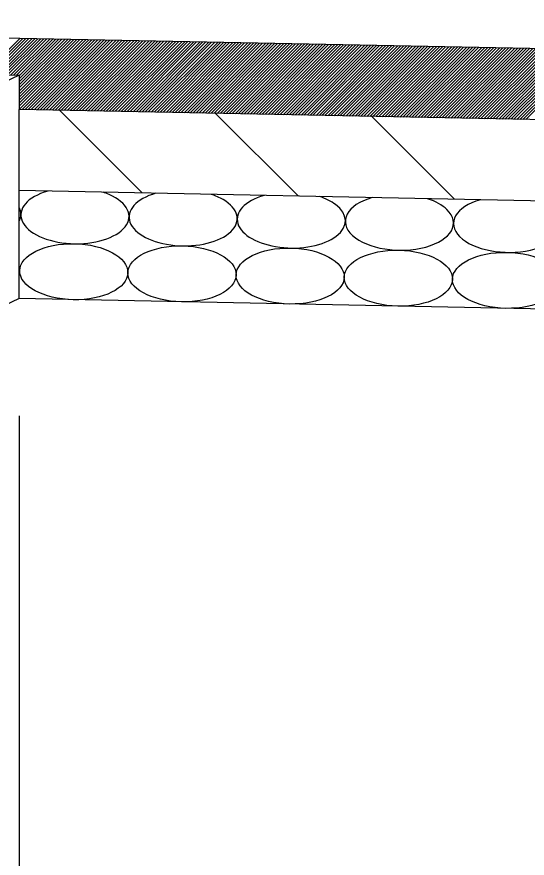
# Model space of a CAD drawing. Extents: x 2263886 to 2266026, y -3122850 to -3121850.
# Drawn here: x 2265610.585 to 2265612.944, y -3122412.514 to -3122408.623 of the extents above; entities that cross this region are included whole.
import ezdxf

# ---------------------------------------------------------------- set-up
doc = ezdxf.new("R2010")
doc.units = 0
doc.layers.add('R_Border Prem', color=7, linetype='Continuous')

msp = doc.modelspace()

# ---------------------------------------------------------------- linework, layer by layer
at = {"layer": 'R_Border Prem'}
for p, q in [((2265610.5991, -3122408.7231), (2265605.5991, -3122408.6231)), ((2265610.4316, -3122408.8897), (2265610.5983, -3122408.723)), ((2265610.4455, -3122408.89), (2265610.6122, -3122408.7233)), ((2265610.4593, -3122408.8903), (2265610.626, -3122408.7236)), ((2265610.4732, -3122408.8906), (2265610.6399, -3122408.7239)), ((2265610.487, -3122408.8908), (2265610.6537, -3122408.7241)), ((2265610.5009, -3122408.8911), (2265610.6676, -3122408.7244)), ((2265610.5148, -3122408.8914), (2265610.6815, -3122408.7247)), ((2265610.5286, -3122408.8917), (2265610.6953, -3122408.725)), ((2265617.5991, -3122408.8631), (2265610.5991, -3122408.7231)), ((2265610.5425, -3122408.892), (2265610.7092, -3122408.7253)), ((2265610.5564, -3122408.8922), (2265610.7231, -3122408.7255)), ((2265610.5702, -3122408.8925), (2265610.7369, -3122408.7258)), ((2265610.5841, -3122408.8928), (2265610.7508, -3122408.7261)), ((2265610.5957, -3122408.8953), (2265610.7647, -3122408.7264)), ((2265610.5957, -3122408.9095), (2265610.7785, -3122408.7266)), ((2265610.5957, -3122408.9236), (2265610.7924, -3122408.7269)), ((2265610.5957, -3122408.9378), (2265610.8063, -3122408.7272)), ((2265610.5957, -3122408.9519), (2265610.8201, -3122408.7275)), ((2265610.5957, -3122408.9661), (2265610.834, -3122408.7278)), ((2265610.5957, -3122408.9802), (2265610.8479, -3122408.728)), ((2265610.5957, -3122408.9943), (2265610.8617, -3122408.7283)), ((2265610.5957, -3122409.0085), (2265610.8756, -3122408.7286)), ((2265610.5957, -3122409.0226), (2265610.8895, -3122408.7289)), ((2265610.5957, -3122409.0368), (2265610.9033, -3122408.7291)), ((2265610.5957, -3122409.0509), (2265610.9172, -3122408.7294)), ((2265610.6093, -3122409.0515), (2265610.931, -3122408.7297)), ((2265610.6231, -3122409.0518), (2265610.9449, -3122408.73)), ((2265610.637, -3122409.052), (2265610.9588, -3122408.7302)), ((2265610.6508, -3122409.0523), (2265610.9726, -3122408.7305)), ((2265610.6647, -3122409.0526), (2265610.9865, -3122408.7308)), ((2265610.6786, -3122409.0529), (2265611.0004, -3122408.7311)), ((2265610.6924, -3122409.0531), (2265611.0142, -3122408.7314)), ((2265610.7063, -3122409.0534), (2265611.0281, -3122408.7316)), ((2265610.7202, -3122409.0537), (2265611.042, -3122408.7319)), ((2265610.734, -3122409.054), (2265611.0558, -3122408.7322)), ((2265610.7479, -3122409.0543), (2265611.0697, -3122408.7325)), ((2265610.7618, -3122409.0545), (2265611.0836, -3122408.7327)), ((2265610.7756, -3122409.0548), (2265611.0974, -3122408.733)), ((2265610.7895, -3122409.0551), (2265611.1113, -3122408.7333)), ((2265610.8034, -3122409.0554), (2265611.1252, -3122408.7336)), ((2265610.8172, -3122409.0556), (2265611.139, -3122408.7339)), ((2265610.8311, -3122409.0559), (2265611.1529, -3122408.7341)), ((2265610.845, -3122409.0562), (2265611.1667, -3122408.7344)), ((2265610.8588, -3122409.0565), (2265611.1806, -3122408.7347)), ((2265610.8727, -3122409.0568), (2265611.1945, -3122408.735)), ((2265610.8866, -3122409.057), (2265611.2083, -3122408.7352)), ((2265610.9004, -3122409.0573), (2265611.2222, -3122408.7355)), ((2265610.9143, -3122409.0576), (2265611.2361, -3122408.7358)), ((2265610.9281, -3122409.0579), (2265611.2499, -3122408.7361)), ((2265610.942, -3122409.0581), (2265611.2638, -3122408.7363)), ((2265610.9559, -3122409.0584), (2265611.2777, -3122408.7366)), ((2265610.9697, -3122409.0587), (2265611.2915, -3122408.7369)), ((2265610.9836, -3122409.059), (2265611.3054, -3122408.7372)), ((2265610.9975, -3122409.0592), (2265611.3193, -3122408.7375)), ((2265611.0113, -3122409.0595), (2265611.3331, -3122408.7377)), ((2265611.0252, -3122409.0598), (2265611.347, -3122408.738)), ((2265611.0391, -3122409.0601), (2265611.3609, -3122408.7383)), ((2265611.0529, -3122409.0604), (2265611.3747, -3122408.7386)), ((2265611.0668, -3122409.0606), (2265611.3886, -3122408.7388)), ((2265611.0807, -3122409.0609), (2265611.4025, -3122408.7391)), ((2265611.0945, -3122409.0612), (2265611.4163, -3122408.7394)), ((2265611.1084, -3122409.0615), (2265611.4302, -3122408.7397)), ((2265611.1223, -3122409.0617), (2265611.444, -3122408.74)), ((2265611.1361, -3122409.062), (2265611.4579, -3122408.7402)), ((2265611.15, -3122409.0623), (2265611.4718, -3122408.7405)), ((2265611.1638, -3122409.0626), (2265611.4856, -3122408.7408)), ((2265611.1777, -3122409.0629), (2265611.4995, -3122408.7411)), ((2265611.1916, -3122409.0631), (2265611.5134, -3122408.7413)), ((2265611.2054, -3122409.0634), (2265611.5272, -3122408.7416)), ((2265611.2193, -3122409.0637), (2265611.5411, -3122408.7419)), ((2265611.2332, -3122409.064), (2265611.555, -3122408.7422)), ((2265611.247, -3122409.0642), (2265611.5688, -3122408.7424)), ((2265611.2609, -3122409.0645), (2265611.5827, -3122408.7427)), ((2265611.2748, -3122409.0648), (2265611.5966, -3122408.743)), ((2265611.2886, -3122409.0651), (2265611.6104, -3122408.7433)), ((2265611.3025, -3122409.0654), (2265611.6243, -3122408.7436)), ((2265611.3164, -3122409.0656), (2265611.6382, -3122408.7438)), ((2265611.3302, -3122409.0659), (2265611.652, -3122408.7441)), ((2265611.3441, -3122409.0662), (2265611.6659, -3122408.7444)), ((2265611.358, -3122409.0665), (2265611.6797, -3122408.7447)), ((2265611.3718, -3122409.0667), (2265611.6936, -3122408.7449)), ((2265611.3857, -3122409.067), (2265611.7075, -3122408.7452)), ((2265611.3996, -3122409.0673), (2265611.7213, -3122408.7455)), ((2265611.4134, -3122409.0676), (2265611.7352, -3122408.7458)), ((2265611.4273, -3122409.0678), (2265611.7491, -3122408.7461)), ((2265611.4411, -3122409.0681), (2265611.7629, -3122408.7463)), ((2265611.455, -3122409.0684), (2265611.7768, -3122408.7466)), ((2265611.4689, -3122409.0687), (2265611.7907, -3122408.7469)), ((2265611.4827, -3122409.069), (2265611.8045, -3122408.7472)), ((2265611.4966, -3122409.0692), (2265611.8184, -3122408.7474)), ((2265611.5105, -3122409.0695), (2265611.8323, -3122408.7477)), ((2265611.5243, -3122409.0698), (2265611.8461, -3122408.748)), ((2265611.5382, -3122409.0701), (2265611.86, -3122408.7483)), ((2265611.5521, -3122409.0703), (2265611.8739, -3122408.7485)), ((2265611.5659, -3122409.0706), (2265611.8877, -3122408.7488)), ((2265611.5798, -3122409.0709), (2265611.9016, -3122408.7491)), ((2265611.5937, -3122409.0712), (2265611.9155, -3122408.7494)), ((2265611.6075, -3122409.0715), (2265611.9293, -3122408.7497)), ((2265611.6214, -3122409.0717), (2265611.9432, -3122408.7499)), ((2265611.6353, -3122409.072), (2265611.957, -3122408.7502)), ((2265611.6491, -3122409.0723), (2265611.9709, -3122408.7505)), ((2265611.663, -3122409.0726), (2265611.9848, -3122408.7508)), ((2265611.6768, -3122409.0728), (2265611.9986, -3122408.751)), ((2265611.6907, -3122409.0731), (2265612.0125, -3122408.7513)), ((2265611.7046, -3122409.0734), (2265612.0264, -3122408.7516)), ((2265611.7184, -3122409.0737), (2265612.0402, -3122408.7519)), ((2265611.7323, -3122409.0739), (2265612.0541, -3122408.7522)), ((2265611.7462, -3122409.0742), (2265612.068, -3122408.7524)), ((2265611.76, -3122409.0745), (2265612.0818, -3122408.7527)), ((2265611.7739, -3122409.0748), (2265612.0957, -3122408.753)), ((2265611.7878, -3122409.0751), (2265612.1096, -3122408.7533)), ((2265611.8016, -3122409.0753), (2265612.1234, -3122408.7535)), ((2265611.8155, -3122409.0756), (2265612.1373, -3122408.7538)), ((2265611.8294, -3122409.0759), (2265612.1512, -3122408.7541)), ((2265611.8432, -3122409.0762), (2265612.165, -3122408.7544)), ((2265611.8571, -3122409.0764), (2265612.1789, -3122408.7547)), ((2265611.871, -3122409.0767), (2265612.1927, -3122408.7549)), ((2265611.8848, -3122409.077), (2265612.2066, -3122408.7552)), ((2265611.8987, -3122409.0773), (2265612.2205, -3122408.7555)), ((2265611.9125, -3122409.0776), (2265612.2343, -3122408.7558)), ((2265611.9264, -3122409.0778), (2265612.2482, -3122408.756)), ((2265611.9403, -3122409.0781), (2265612.2621, -3122408.7563)), ((2265611.9541, -3122409.0784), (2265612.2759, -3122408.7566)), ((2265611.968, -3122409.0787), (2265612.2898, -3122408.7569)), ((2265611.9819, -3122409.0789), (2265612.3037, -3122408.7571)), ((2265611.9957, -3122409.0792), (2265612.3175, -3122408.7574)), ((2265612.0096, -3122409.0795), (2265612.3314, -3122408.7577)), ((2265612.0235, -3122409.0798), (2265612.3453, -3122408.758)), ((2265612.0373, -3122409.08), (2265612.3591, -3122408.7583)), ((2265612.0512, -3122409.0803), (2265612.373, -3122408.7585)), ((2265612.0651, -3122409.0806), (2265612.3869, -3122408.7588)), ((2265612.0789, -3122409.0809), (2265612.4007, -3122408.7591)), ((2265612.0928, -3122409.0812), (2265612.4146, -3122408.7594)), ((2265612.1067, -3122409.0814), (2265612.4284, -3122408.7596)), ((2265612.1205, -3122409.0817), (2265612.4423, -3122408.7599)), ((2265612.1344, -3122409.082), (2265612.4562, -3122408.7602)), ((2265612.1483, -3122409.0823), (2265612.47, -3122408.7605)), ((2265612.1621, -3122409.0825), (2265612.4839, -3122408.7608)), ((2265612.176, -3122409.0828), (2265612.4978, -3122408.761)), ((2265612.1898, -3122409.0831), (2265612.5116, -3122408.7613)), ((2265612.2037, -3122409.0834), (2265612.5255, -3122408.7616)), ((2265612.2176, -3122409.0837), (2265612.5394, -3122408.7619)), ((2265612.2314, -3122409.0839), (2265612.5532, -3122408.7621)), ((2265612.2453, -3122409.0842), (2265612.5671, -3122408.7624)), ((2265612.2592, -3122409.0845), (2265612.581, -3122408.7627)), ((2265612.273, -3122409.0848), (2265612.5948, -3122408.763)), ((2265612.2869, -3122409.085), (2265612.6087, -3122408.7632)), ((2265612.3008, -3122409.0853), (2265612.6226, -3122408.7635)), ((2265612.3146, -3122409.0856), (2265612.6364, -3122408.7638)), ((2265605.5957, -3122408.793), (2265610.5957, -3122408.893)), ((2265612.3285, -3122409.0859), (2265612.6503, -3122408.7641)), ((2265612.3424, -3122409.0861), (2265612.6642, -3122408.7644)), ((2265612.3562, -3122409.0864), (2265612.678, -3122408.7646)), ((2265612.3701, -3122409.0867), (2265612.6919, -3122408.7649)), ((2265612.384, -3122409.087), (2265612.7057, -3122408.7652)), ((2265612.3978, -3122409.0873), (2265612.7196, -3122408.7655)), ((2265612.4117, -3122409.0875), (2265612.7335, -3122408.7657)), ((2265612.4255, -3122409.0878), (2265612.7473, -3122408.766)), ((2265612.4394, -3122409.0881), (2265612.7612, -3122408.7663)), ((2265612.4533, -3122409.0884), (2265612.7751, -3122408.7666)), ((2265612.4671, -3122409.0886), (2265612.7889, -3122408.7669)), ((2265612.481, -3122409.0889), (2265612.8028, -3122408.7671)), ((2265612.4949, -3122409.0892), (2265612.8167, -3122408.7674)), ((2265612.5087, -3122409.0895), (2265612.8305, -3122408.7677)), ((2265612.5226, -3122409.0898), (2265612.8444, -3122408.768)), ((2265612.5365, -3122409.09), (2265612.8583, -3122408.7682)), ((2265612.5503, -3122409.0903), (2265612.8721, -3122408.7685)), ((2265612.5642, -3122409.0906), (2265612.886, -3122408.7688)), ((2265612.5781, -3122409.0909), (2265612.8999, -3122408.7691)), ((2265612.5919, -3122409.0911), (2265612.9137, -3122408.7693)), ((2265612.6058, -3122409.0914), (2265612.9276, -3122408.7696)), ((2265612.6197, -3122409.0917), (2265612.9414, -3122408.7699)), ((2265612.6335, -3122409.092), (2265612.9553, -3122408.7702)), ((2265612.6474, -3122409.0922), (2265612.9692, -3122408.7705)), ((2265612.6613, -3122409.0925), (2265612.983, -3122408.7707)), ((2265612.6751, -3122409.0928), (2265612.9969, -3122408.771)), ((2265612.689, -3122409.0931), (2265613.0108, -3122408.7713)), ((2265612.7028, -3122409.0934), (2265613.0246, -3122408.7716)), ((2265612.7167, -3122409.0936), (2265613.0385, -3122408.7718)), ((2265612.7306, -3122409.0939), (2265613.0524, -3122408.7721)), ((2265612.7444, -3122409.0942), (2265613.0662, -3122408.7724)), ((2265612.7583, -3122409.0945), (2265613.0801, -3122408.7727)), ((2265612.7722, -3122409.0947), (2265613.094, -3122408.773)), ((2265612.786, -3122409.095), (2265613.1078, -3122408.7732)), ((2265612.7999, -3122409.0953), (2265613.1217, -3122408.7735)), ((2265612.8138, -3122409.0956), (2265613.1356, -3122408.7738)), ((2265612.8276, -3122409.0959), (2265613.1494, -3122408.7741)), ((2265612.8415, -3122409.0961), (2265613.1633, -3122408.7743)), ((2265612.8554, -3122409.0964), (2265613.1772, -3122408.7746)), ((2265612.8692, -3122409.0967), (2265613.191, -3122408.7749)), ((2265612.8831, -3122409.097), (2265613.2049, -3122408.7752)), ((2265612.897, -3122409.0972), (2265613.2187, -3122408.7754)), ((2265612.9108, -3122409.0975), (2265613.2326, -3122408.7757)), ((2265612.9247, -3122409.0978), (2265613.2465, -3122408.776)), ((2265612.9385, -3122409.0981), (2265613.2603, -3122408.7763)), ((2265610.5957, -3122408.893), (2265608.108, -3122410.065)), ((2265610.5957, -3122408.893), (2265610.5957, -3122409.0512)), ((2265610.5957, -3122409.4263), (2265610.5957, -3122409.0512)), ((2265617.7649, -3122409.1946), (2265610.5957, -3122409.0512)), ((2265611.1651, -3122409.4377), (2265610.7824, -3122409.0549)), ((2265611.8867, -3122409.4521), (2265611.504, -3122409.0694)), ((2265612.6082, -3122409.4665), (2265612.2255, -3122409.0838)), ((2265617.9543, -3122409.5735), (2265610.5957, -3122409.4263)), ((2265610.5957, -3122409.9263), (2265610.5957, -3122409.4263)), ((2265610.5957, -3122409.9263), (2265608.108, -3122411.0983)), ((2265628.3091, -3122410.2806), (2265610.5957, -3122409.9263)), ((2265610.5957, -3122410.4682), (2265610.5957, -3122413.5031))]:
    msp.add_line(p, q, dxfattribs=at)
for centre, start_param, end_param in [((2265610.8535, -3122409.5428), 2.106954, 7.179771), ((2265610.8535, -3122409.5428), 0.896586, 1.034639), ((2265611.3536, -3122409.5528), 2.106954, 7.033467), ((2265611.3536, -3122409.5528), 0.750281, 1.034639), ((2265611.8537, -3122409.5628), 2.106954, 6.906527), ((2265611.8537, -3122409.5628), 0.623342, 1.034639), ((2265612.3537, -3122409.5728), 2.106954, 6.791311), ((2265612.3537, -3122409.5728), 0.508126, 1.034639), ((2265612.8538, -3122409.5828), 2.106954, 6.683836), ((2265610.3534, -3122409.5328), 6.043374, 6.543711), ((2265610.3482, -3122409.7918), 6.149092, 6.437993)]:
    msp.add_ellipse(centre, major_axis=(0.25, -0.005), ratio=0.517889, start_param=start_param, end_param=end_param, dxfattribs=at)
for centre in [(2265610.8483, -3122409.8018), (2265611.3484, -3122409.8118), (2265611.8485, -3122409.8218), (2265612.3486, -3122409.8318), (2265612.8486, -3122409.8418)]:
    msp.add_ellipse(centre, major_axis=(0.25, -0.005), ratio=0.517889, dxfattribs=at)

doc.saveas('drawing.dxf')
